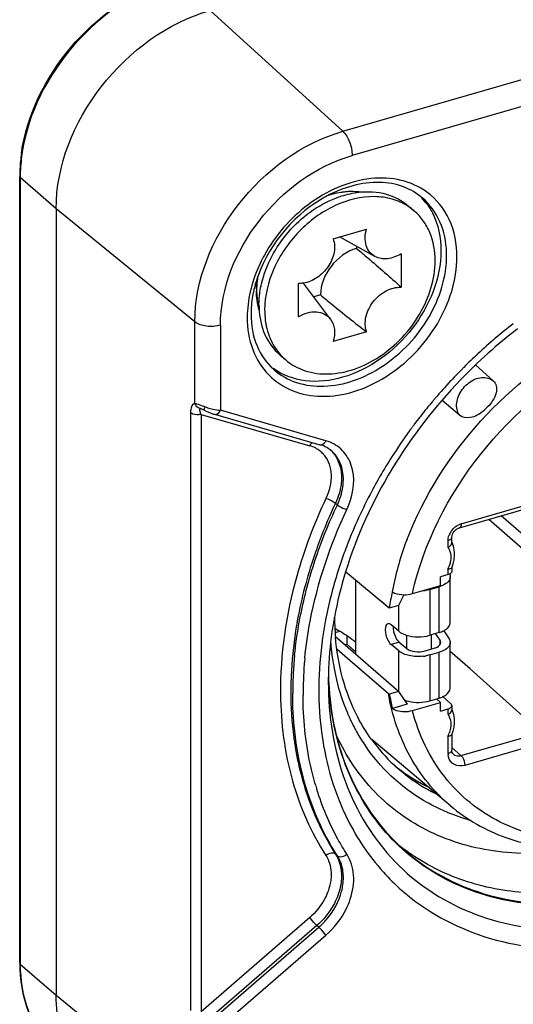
# Model space of a CAD drawing. Header units: millimetres. Extents: x 0 to 420, y 0 to 297.
# Tile 301 of 502: x 351.85 to 353.16, y 130.99 to 133.59. Entities that reach past the tile are written whole.
import ezdxf

# ---------------------------------------------------------------- set-up
doc = ezdxf.new("R2010")
doc.units = ezdxf.units.MM
doc.header["$LTSCALE"] = 23.1
doc.layers.get('0').update_dxf_attribs({"linetype": 'CONTINUOUS'})

msp = doc.modelspace()

# ---------------------------------------------------------------- linework, layer by layer
at = {"color": 7, "linetype": 'CONTINUOUS'}
for p, q in [((352.3556, 133.6135), (352.7062, 133.2939)), ((352.7062, 133.2939), (353.5772, 133.5454)), ((353.4826, 133.4467), (352.7306, 133.2296)), ((351.8522, 131.0953), (351.8522, 133.1738)), ((351.9485, 133.089), (351.8535, 133.1713)), ((351.8535, 133.1713), (351.8535, 131.0928)), ((352.8799, 133.0963), (352.8949, 133.0834)), ((352.3151, 132.7899), (351.9485, 133.089)), ((351.9485, 133.089), (351.9485, 131.0105)), ((352.6804, 133.0097), (352.769, 133.0353)), ((352.791, 132.9632), (352.6973, 133.0146)), ((352.7423, 132.9899), (352.7423, 132.9843)), ((352.8604, 132.9702), (352.8604, 132.8817)), ((352.9804, 132.9654), (352.9802, 132.9737)), ((352.589, 132.8034), (352.589, 132.8919)), ((352.6735, 132.7974), (352.6018, 132.8926)), ((352.647, 132.8615), (352.6291, 132.8563)), ((352.3151, 132.575), (352.3151, 132.7899)), ((352.3827, 132.7813), (352.3827, 132.5564)), ((352.769, 132.7639), (352.6804, 132.7383)), ((352.5395, 132.7033), (352.5545, 132.6903)), ((353.0567, 132.6762), (353.1034, 132.6346)), ((352.9581, 132.5975), (352.9568, 132.596)), ((352.9581, 132.5974), (352.9568, 132.596)), ((353.0144, 132.5431), (352.9682, 132.5823)), ((352.3042, 130.97), (352.3042, 132.5491)), ((352.3301, 132.5608), (352.3294, 132.5608)), ((352.3319, 132.5605), (352.3301, 132.5608)), ((352.3318, 132.5606), (352.3321, 132.5605)), ((352.3321, 132.5605), (352.333, 132.5601)), ((352.333, 132.5601), (352.3343, 132.5596)), ((352.3343, 132.5596), (352.3359, 132.5588)), ((352.3359, 132.5588), (352.3377, 132.558)), ((352.3377, 132.558), (352.3392, 132.5572)), ((352.3391, 132.5576), (352.3392, 132.5572)), ((352.3392, 132.5572), (352.345, 132.5543)), ((352.345, 132.5543), (352.3515, 132.5514)), ((352.3515, 132.5514), (352.3581, 132.5488)), ((352.3581, 132.5488), (352.3646, 132.5466)), ((352.6612, 132.476), (352.3827, 132.5564)), ((353.0186, 132.2563), (354.0379, 132.5506)), ((353.0876, 132.5643), (353.0811, 132.5581)), ((352.3313, 132.5457), (352.6189, 132.4626)), ((352.3313, 132.5457), (352.3313, 130.9666)), ((352.3646, 132.5466), (352.3672, 132.5458)), ((352.3672, 132.5458), (352.6457, 132.4654)), ((353.0142, 132.2458), (354.0335, 132.54)), ((352.6867, 132.311), (352.6917, 132.3067)), ((353.0918, 132.2682), (353.5399, 131.8791)), ((353.5722, 131.8884), (353.1241, 132.2775)), ((352.998, 132.2326), (353.0005, 132.2361)), ((353.0005, 132.2361), (353.0034, 132.2393)), ((353.0034, 132.2393), (353.0067, 132.242)), ((353.0067, 132.242), (353.0101, 132.2441)), ((353.0101, 132.2441), (353.0134, 132.2455)), ((353.0134, 132.2455), (353.0142, 132.2458)), ((352.8758, 132.2158), (352.872, 132.2058)), ((352.984, 132.1941), (352.984, 132.2117)), ((352.994, 132.2204), (352.9941, 132.2221)), ((352.994, 132.2064), (352.994, 132.2204)), ((352.9941, 132.2221), (352.9947, 132.2254)), ((352.9947, 132.2254), (352.996, 132.2289)), ((352.996, 132.2289), (352.998, 132.2326)), ((352.9872, 132.1369), (352.984, 132.1366)), ((352.984, 132.122), (352.984, 132.1366)), ((352.994, 132.1405), (352.994, 132.1306)), ((352.8287, 132.0338), (352.7134, 132.1296)), ((352.7395, 132.1079), (352.7395, 131.9136)), ((352.984, 132.122), (352.9645, 132.1164)), ((352.9645, 132.0934), (352.9645, 132.1164)), ((352.9879, 132.1235), (352.984, 132.122)), ((352.988, 132.1236), (352.9893, 132.1204)), ((352.99, 131.9948), (352.99, 132.116)), ((352.8898, 132.0718), (352.9645, 132.0934)), ((352.9359, 132.0829), (352.9604, 132.0902)), ((352.9359, 132.0829), (352.9359, 131.9617)), ((352.9604, 131.9689), (352.9604, 132.0902)), ((352.8157, 132.0445), (352.797, 132.0601)), ((352.8669, 132.069), (352.8529, 132.0408)), ((352.8287, 132.0338), (352.8157, 132.0445)), ((352.8529, 132.0408), (352.8287, 132.0338)), ((352.8537, 131.9723), (352.8537, 132.0408)), ((352.8537, 131.9723), (352.8334, 131.9895)), ((352.6858, 131.9695), (352.6977, 131.9729)), ((352.8529, 131.813), (352.6866, 131.9579)), ((352.717, 131.9606), (352.717, 131.9382)), ((352.8751, 131.9268), (352.8751, 131.9617)), ((352.9604, 131.9689), (352.9359, 131.9617)), ((352.9404, 131.9256), (352.9404, 131.9617)), ((352.963, 131.9485), (352.9513, 131.9662)), ((352.963, 131.9374), (352.963, 131.9485)), ((352.9726, 131.9738), (352.9869, 131.9522)), ((352.6909, 131.9247), (352.7243, 131.8959)), ((352.6909, 131.9247), (352.7243, 131.8959)), ((352.7112, 131.9365), (352.717, 131.9382)), ((352.717, 131.9382), (352.7396, 131.9182)), ((352.7269, 131.9294), (352.7395, 131.9182)), ((352.8549, 131.9439), (352.8334, 131.9376)), ((352.8537, 131.9204), (352.8334, 131.9376)), ((352.8549, 131.9439), (352.8751, 131.9268)), ((352.9232, 131.9205), (352.9477, 131.9277)), ((352.99, 131.8216), (352.99, 131.9428)), ((352.8537, 131.813), (352.8537, 131.9204)), ((352.9359, 131.9097), (352.9604, 131.917)), ((352.9359, 131.9097), (352.9359, 131.7885)), ((352.9604, 131.7957), (352.9604, 131.917)), ((353.0425, 131.8731), (352.99, 131.9185)), ((352.7243, 131.8959), (352.8263, 131.8081)), ((352.7243, 131.8959), (352.7324, 131.8889)), ((353.2297, 131.7048), (353.0425, 131.8731)), ((352.7876, 131.8414), (352.8263, 131.8081)), ((352.8289, 131.8061), (352.8263, 131.8081)), ((352.8529, 131.813), (352.8289, 131.8061)), ((352.8529, 131.813), (352.8762, 131.7794)), ((352.9359, 131.7885), (352.9604, 131.7957)), ((352.9645, 131.7844), (352.9539, 131.7938)), ((352.9914, 131.7808), (352.9705, 131.7996)), ((352.8762, 131.7794), (352.8369, 131.7681)), ((352.8898, 131.7629), (352.9645, 131.7844)), ((352.9645, 131.7614), (352.9645, 131.7844)), ((352.9645, 131.7614), (352.984, 131.767)), ((352.984, 131.7524), (352.984, 131.767)), ((352.994, 131.7758), (352.994, 131.7647)), ((352.9872, 131.6953), (352.984, 131.695)), ((352.984, 131.6492), (352.984, 131.695)), ((352.994, 131.6988), (352.994, 131.6579)), ((353.0182, 131.6437), (353.2297, 131.7048)), ((352.9902, 131.5113), (352.7824, 131.6865)), ((352.994, 131.6651), (353.0182, 131.6437)), ((353.2223, 131.6738), (353.0282, 131.6178)), ((352.985, 131.6406), (352.9842, 131.6458)), ((352.9941, 131.6556), (352.994, 131.6579)), ((352.995, 131.6519), (352.9941, 131.6556)), ((352.9964, 131.6491), (352.995, 131.6519)), ((352.998, 131.6474), (352.9964, 131.6491)), ((352.9978, 131.6473), (352.9979, 131.6472)), ((352.8527, 131.6086), (352.8522, 131.609)), ((352.8706, 131.5939), (352.8527, 131.6086)), ((352.6867, 131.3833), (352.6917, 131.3789)), ((352.8118, 131.3372), (352.8133, 131.3356)), ((352.8119, 131.3373), (352.8133, 131.3356)), ((352.6189, 131.2156), (352.3313, 130.9666)), ((352.6376, 131.1945), (352.3397, 130.9365)), ((352.6426, 131.1901), (352.6376, 131.1945)), ((352.3641, 130.949), (352.6426, 131.1901)), ((352.3827, 130.9278), (352.6612, 131.169)), ((351.8535, 131.0928), (351.9485, 131.0105)), ((351.9485, 131.0105), (352.3151, 130.7114))]:
    msp.add_line(p, q, dxfattribs=at)
for centre, radius, start, end in [((352.2969, 133.172), 0.4447, 171.7103, 177.2609), ((352.2926, 133.1699), 0.4391, 173.4678, 176.9528), ((352.2672, 133.1737), 0.415, 177.292, 179.9891), ((352.2699, 133.1711), 0.4164, 176.959, 179.6517), ((352.2584, 133.1713), 0.4049, 179.6626, 179.9998), ((352.7381, 132.9108), 0.2254, 106.1094, 108.2486), ((352.7896, 133.0008), 0.1713, 37.4941, 44.9283), ((352.7982, 132.9714), 0.1479, 56.8211, 57.7117), ((352.7987, 132.9722), 0.1471, 49.1241, 56.8228), ((352.7961, 132.7994), 0.3337, 160.2395, 166.7457), ((352.7783, 132.8039), 0.3154, 166.8031, 167.0383), ((352.6778, 132.8722), 0.2002, 178.5131, 179.9972), ((352.636, 132.8698), 0.1574, 192.9969, 194.3934), ((352.7055, 132.8348), 0.221, 179.9951, 182.1666), ((352.7328, 132.8017), 0.2793, 178.122, 179.9945), ((352.6327, 132.8689), 0.154, 194.3933, 196.0427), ((352.6347, 132.8665), 0.1565, 196.1806, 196.9763), ((353.992, 131.7047), 1.3658, 127.713, 132.8445), ((352.6507, 132.8013), 0.1469, 221.4041, 229.1018), ((354.0072, 131.6878), 1.3886, 132.8308, 134.9953), ((352.6203, 132.805), 0.1698, 233.3526, 234.5751), ((354.0132, 131.682), 1.3969, 135.9708, 137.0237), ((354.0097, 131.6853), 1.3921, 135.1401, 135.9708), ((354.008, 131.687), 1.3896, 134.9949, 135.1399), ((354.0167, 131.6787), 1.4018, 137.4893, 138.566), ((354.0153, 131.68), 1.3998, 137.0235, 137.4892), ((354.0176, 131.6779), 1.4029, 138.8158, 139.0454), ((354.0175, 131.678), 1.4027, 138.5658, 138.8158), ((354.0166, 131.6787), 1.4016, 139.9763, 141.0191), ((354.0174, 131.6781), 1.4027, 139.6554, 139.9764), ((354.0176, 131.6779), 1.4029, 139.5262, 139.6554), ((354.0176, 131.6779), 1.403, 139.1263, 139.5262), ((352.0988, 131.9451), 0.6663, 68.5792, 69.0852), ((352.3963, 132.7101), 0.1544, 249.4791, 252.1265), ((352.398, 132.7154), 0.1601, 252.1083, 254.6923), ((354.0142, 131.6807), 1.3986, 141.019, 142.0706), ((353.0067, 132.639), 0.11, 309.3269, 312.5899), ((354.0102, 131.6838), 1.3935, 142.2011, 143.1026), ((354.0123, 131.6822), 1.3961, 142.0709, 142.2013), ((354.0027, 131.6893), 1.3841, 143.5191, 147.086), ((354.008, 131.6855), 1.3907, 143.1029, 143.5223), ((352.6322, 132.3755), 0.1046, 67.2088, 73.9177), ((352.6334, 132.3783), 0.1016, 64.4642, 67.1867), ((352.5971, 132.3868), 0.0789, 62.5403, 73.9411), ((352.599, 132.3907), 0.0745, 50.9775, 62.5047), ((352.5997, 132.3918), 0.0733, 41.2305, 50.8858), ((352.6257, 132.3914), 0.0766, 49.1462, 59.964), ((352.6153, 132.3896), 0.0847, 44.5823, 46.9026), ((352.5989, 132.391), 0.0744, 39.1275, 41.2384), ((353.9841, 131.7014), 1.362, 147.0862, 149.7011), ((353.897, 131.7417), 1.3657, 154.7827, 159.3881), ((353.9074, 131.7364), 1.3492, 154.7906, 158.2379), ((353.0346, 132.2075), 0.0513, 147.8441, 153.5477), ((353.0376, 132.2056), 0.0549, 142.3783, 147.8647), ((353.0309, 132.2148), 0.0433, 106.4544, 112.8792), ((352.9774, 132.2346), 0.0238, 286.0742, 294.4035), ((353.0312, 132.2092), 0.0475, 153.5648, 159.6517), ((353.8613, 131.7604), 1.2256, 158.9484, 159.5565), ((353.6289, 131.9295), 0.8058, 159.9438, 169.4906), ((352.91, 132.1717), 0.0818, 334.6486, 340.5219), ((352.9127, 132.1707), 0.079, 340.5389, 342.5883), ((352.9015, 132.1797), 0.1002, 336.9215, 342.9832), ((353.7367, 131.8133), 1.0711, 162.8266, 169.4635), ((352.9751, 132.116), 0.0149, 357.5564, 0.1128), ((352.9061, 132.1903), 0.1114, 275.8493, 278.8459), ((352.9375, 132.168), 0.0812, 286.3801, 289.9346), ((353.6304, 131.9059), 0.8119, 167.8778, 170.9399), ((353.7033, 131.7978), 1.1357, 169.0509, 169.987), ((353.3683, 132.0137), 0.6842, 180.3735, 182.8655), ((353.6407, 131.8076), 1.0723, 170.298, 176.7164), ((353.6921, 131.7998), 1.1242, 169.988, 170.345), ((352.5025, 131.6392), 0.3867, 61.7269, 61.9917), ((353.3511, 132.0129), 0.6669, 182.8714, 183.9382), ((353.3431, 132.0124), 0.659, 183.9393, 184.4815), ((353.3392, 132.012), 0.655, 184.4818, 184.7436), ((353.3247, 131.9969), 0.6532, 184.9854, 190.2477), ((353.6253, 131.8049), 1.0519, 174.5644, 175.126), ((353.6315, 131.8043), 1.0581, 174.3448, 174.5648), ((353.6362, 131.8011), 1.0355, 174.4514, 174.772), ((352.7703, 131.9134), 0.0308, 179.6241, 183.0045), ((352.9062, 132.0166), 0.111, 276.2974, 278.8462), ((353.6031, 131.8066), 1.0296, 175.885, 176.5357), ((353.6147, 131.8058), 1.0412, 175.1257, 175.8848), ((353.5877, 131.8046), 0.9868, 175.3199, 180.0582), ((353.6292, 131.8017), 1.0285, 174.7717, 175.3486), ((353.2978, 131.9924), 0.6259, 190.2837, 190.5195), ((353.2846, 131.9898), 0.6125, 190.5089, 193.7898), ((353.5598, 131.8128), 0.9912, 176.9675, 179.9866), ((353.5871, 131.8116), 1.0186, 176.7684, 176.9804), ((353.5668, 131.8085), 0.9932, 176.7327, 179.9845), ((353.596, 131.8071), 1.0224, 176.5362, 176.7475), ((353.5356, 131.8387), 0.868, 178.5917, 179.9969), ((353.4774, 131.8783), 0.8098, 181.2971, 182.8177), ((353.4796, 131.8783), 0.812, 181.6632, 182.7885), ((353.471, 131.8779), 0.8034, 182.7899, 183.1133), ((353.4874, 131.8121), 0.9188, 179.9376, 187.5322), ((353.404, 131.9068), 0.5838, 189.9353, 193.75), ((352.9888, 131.7758), 0.00518, 352.0434, 14.0604), ((352.9366, 131.7372), 0.0644, 21.9934, 25.638), ((353.4308, 131.8056), 0.8619, 187.6016, 188.663), ((352.91, 131.73), 0.0818, 334.6472, 340.5219), ((352.9015, 131.7381), 0.1002, 336.9215, 342.982), ((353.1498, 131.9516), 0.4536, 215.8215, 227.1676), ((352.9774, 131.6721), 0.0239, 286.0765, 294.1199), ((353.034, 131.6505), 0.05, 181.493, 185.4126), ((353.118, 131.9564), 0.4366, 230.6573, 232.6561), ((353.1445, 131.9463), 0.4461, 227.2083, 229.1746), ((353.1328, 131.9733), 0.459, 230.8658, 232.4787), ((353.1608, 131.9349), 0.4756, 223.2835, 226.5329), ((353.1201, 131.9591), 0.44, 232.658, 235.6814), ((353.133, 131.9736), 0.4594, 232.479, 234.575), ((353.1336, 131.9744), 0.4604, 234.575, 235.3376), ((353.1577, 131.9631), 0.4677, 232.1341, 243.7264), ((353.1386, 131.9822), 0.4697, 235.368, 243.5645), ((353.1217, 131.9614), 0.4428, 235.6794, 236.5375), ((353.1258, 131.9679), 0.4505, 236.5608, 244.1262), ((353.3601, 131.7789), 0.7568, 196.4391, 197.0132), ((353.3565, 131.7778), 0.7531, 197.0134, 197.2428), ((353.1756, 131.9635), 0.5078, 247.5783, 247.8167), ((353.1807, 131.9768), 0.5221, 247.8495, 254.5979), ((353.2298, 131.8016), 0.5461, 224.231, 225.4427), ((353.2288, 131.8005), 0.5446, 225.4428, 226.3989), ((353.1937, 131.8308), 0.5432, 231.4467, 231.7815), ((353.224, 131.7999), 0.5397, 227.2166, 229.0851), ((353.1945, 131.832), 0.5446, 231.7822, 233.6122), ((353.2539, 131.7341), 0.5942, 222.1273, 228.6416), ((353.2517, 131.7318), 0.591, 228.653, 231.8671)]:
    msp.add_arc(centre, radius, start, end, dxfattribs=at)
for points, knots in [([(352.2419, 133.69), (352.1417, 133.6564), (351.963, 133.525), (351.8682, 133.3237), (351.8563, 133.2198)], [0, 0, 0, 0, 0.502673, 1, 1, 1, 1]), ([(351.8568, 133.2362), (351.8715, 133.3378), (351.9674, 133.5326), (352.1433, 133.6594), (352.2413, 133.6917)], [0, 0, 0, 0, 0.498811, 1, 1, 1, 1]), ([(351.9485, 133.089), (351.9485, 133.2035), (352.0433, 133.4347), (352.2429, 133.581), (352.3556, 133.6135)], [0, 0, 0, 0, 0.494087, 1, 1, 1, 1]), ([(352.3151, 132.7899), (352.3151, 132.9), (352.4061, 133.1221), (352.598, 133.2627), (352.7062, 133.2939)], [0, 0, 0, 0, 0.494087, 1, 1, 1, 1]), ([(352.7062, 133.2939), (352.7143, 133.2866), (352.7255, 133.265), (352.7306, 133.2419), (352.7306, 133.2296)], [0, 0, 0, 0, 0.470382, 1, 1, 1, 1]), ([(352.3827, 132.7813), (352.3827, 132.8792), (352.4637, 133.0767), (352.6343, 133.2018), (352.7306, 133.2296)], [0, 0, 0, 0, 0.494087, 1, 1, 1, 1]), ([(351.8535, 133.1713), (351.8531, 133.1716), (351.8525, 133.1723), (351.8522, 133.1733), (351.8522, 133.1738)], [0, 0, 0, 0, 0.537104, 1, 1, 1, 1]), ([(352.9283, 133.133), (352.9081, 133.1477), (352.8595, 133.1693), (352.7462, 133.1742), (352.6622, 133.1357), (352.6142, 133.0997)], [0, 0, 0, 0, 0.223069, 0.462584, 1, 1, 1, 1]), ([(352.917, 133.1172), (352.9021, 133.1301), (352.8659, 133.151), (352.7772, 133.1665), (352.707, 133.1457), (352.6647, 133.1232)], [0, 0, 0, 0, 0.22233, 0.459707, 1, 1, 1, 1]), ([(352.79, 133.1212), (352.7545, 133.1217), (352.6792, 133.1024), (352.5853, 133.0331), (352.5184, 132.9358), (352.4995, 132.8587), (352.4995, 132.8218)], [0, 0, 0, 0, 0.234335, 0.493286, 0.756196, 1, 1, 1, 1]), ([(352.7487, 133.1332), (352.742, 133.1341), (352.7137, 133.1358), (352.6851, 133.1304), (352.6647, 133.1235)], [0, 0, 0, 0, 0.237307, 1, 1, 1, 1]), ([(352.6756, 133.1273), (352.6823, 133.1292), (352.7084, 133.1354), (352.7359, 133.1365), (352.7554, 133.1335)], [0, 0, 0, 0, 0.261707, 1, 1, 1, 1]), ([(352.6876, 133.1175), (352.6926, 133.1194), (352.7124, 133.1264), (352.733, 133.131), (352.7485, 133.1328)], [0, 0, 0, 0, 0.257144, 1, 1, 1, 1]), ([(352.7485, 133.1328), (352.7724, 133.1355), (352.8201, 133.1332), (352.863, 133.111), (352.8799, 133.0963)], [0, 0, 0, 0, 0.51867, 1, 1, 1, 1]), ([(352.8772, 133.0965), (352.8646, 133.1044), (352.8362, 133.1169), (352.8056, 133.1209), (352.79, 133.1212)], [0, 0, 0, 0, 0.487585, 1, 1, 1, 1]), ([(353.0077, 132.9617), (353.0077, 132.9954), (352.9958, 133.0615), (352.9534, 133.1147), (352.9283, 133.133)], [0, 0, 0, 0, 0.520289, 1, 1, 1, 1]), ([(352.4911, 132.8906), (352.5026, 132.9407), (352.5535, 133.0351), (352.6396, 133.0989), (352.6876, 133.1175)], [0, 0, 0, 0, 0.499991, 1, 1, 1, 1]), ([(352.9802, 132.9738), (352.9793, 133.0014), (352.9688, 133.0553), (352.9364, 133.1003), (352.917, 133.1172)], [0, 0, 0, 0, 0.51859, 1, 1, 1, 1]), ([(352.9255, 133.1051), (352.9321, 133.0966), (352.9561, 133.0586), (352.9654, 133.0124), (352.9654, 132.9784)], [0, 0, 0, 0, 0.239274, 1, 1, 1, 1]), ([(352.9499, 132.9518), (352.9499, 132.9771), (352.9434, 133.0151), (352.9197, 133.0581), (352.9037, 133.0758), (352.8949, 133.0834)], [0, 0, 0, 0, 0.518318, 0.761979, 1, 1, 1, 1]), ([(352.791, 132.9632), (352.7855, 132.9662), (352.7755, 132.9746), (352.7665, 132.9925), (352.7641, 133.0136), (352.7667, 133.0281), (352.769, 133.0353)], [0, 0, 0, 0, 0.229498, 0.466171, 0.721774, 1, 1, 1, 1]), ([(352.6804, 133.0097), (352.6846, 132.9986), (352.6856, 132.9718), (352.6694, 132.9349), (352.6404, 132.9054), (352.6146, 132.8944), (352.6018, 132.8925)], [0, 0, 0, 0, 0.227, 0.484775, 0.751884, 1, 1, 1, 1]), ([(352.4987, 132.9665), (352.4948, 132.9594), (352.4803, 132.9311), (352.4692, 132.901), (352.4634, 132.8781)], [0, 0, 0, 0, 0.255246, 1, 1, 1, 1]), ([(352.5242, 132.6636), (352.5415, 132.6486), (352.5841, 132.625), (352.6587, 132.6161), (352.7377, 132.6321), (352.8411, 132.6846), (352.9433, 132.7934), (352.9804, 132.9094), (352.9804, 132.9654)], [0, 0, 0, 0, 0.104878, 0.216379, 0.337976, 0.4692, 0.743068, 1, 1, 1, 1]), ([(352.7423, 132.9843), (352.7159, 132.9767), (352.6692, 132.9424), (352.647, 132.8883), (352.647, 132.8615)], [0, 0, 0, 0, 0.505913, 1, 1, 1, 1]), ([(352.9654, 132.9784), (352.9654, 132.9053), (352.9049, 132.7578), (352.7775, 132.6643), (352.7056, 132.6436)], [0, 0, 0, 0, 0.494087, 1, 1, 1, 1]), ([(352.7423, 132.9843), (352.7522, 132.976), (352.7921, 132.9424), (352.8314, 132.9082), (352.8604, 132.8817)], [0, 0, 0, 0, 0.24752, 1, 1, 1, 1]), ([(352.8604, 132.9702), (352.8495, 132.9634), (352.8263, 132.9541), (352.8008, 132.9578), (352.791, 132.9632)], [0, 0, 0, 0, 0.535507, 1, 1, 1, 1]), ([(352.5105, 132.6498), (352.5279, 132.632), (352.5721, 132.6029), (352.6523, 132.5886), (352.7385, 132.6026), (352.8526, 132.6566), (352.9662, 132.7737), (353.0077, 132.9004), (353.0077, 132.9617)], [0, 0, 0, 0, 0.104781, 0.215355, 0.336045, 0.466894, 0.741638, 1, 1, 1, 1]), ([(352.5545, 132.6903), (352.5695, 132.6773), (352.6064, 132.6568), (352.6711, 132.6491), (352.7396, 132.663), (352.806, 132.6967), (352.8651, 132.7471), (352.9257, 132.8279), (352.9499, 132.9032), (352.9499, 132.9518)], [0, 0, 0, 0, 0.10469, 0.21599, 0.337371, 0.46836, 0.60546, 0.743529, 1, 1, 1, 1]), ([(352.4845, 132.8348), (352.4845, 132.8394), (352.4851, 132.8581), (352.4879, 132.8768), (352.4911, 132.8906)], [0, 0, 0, 0, 0.243861, 1, 1, 1, 1]), ([(352.6018, 132.8925), (352.6007, 132.8924), (352.5965, 132.8919), (352.5922, 132.8917), (352.589, 132.8919)], [0, 0, 0, 0, 0.255353, 1, 1, 1, 1]), ([(352.471, 132.8746), (352.4697, 132.8692), (352.4655, 132.848), (352.4634, 132.8264), (352.4634, 132.8104)], [0, 0, 0, 0, 0.257379, 1, 1, 1, 1]), ([(352.647, 132.8615), (352.6569, 132.8532), (352.697, 132.82), (352.7377, 132.7875), (352.769, 132.7639)], [0, 0, 0, 0, 0.247792, 1, 1, 1, 1]), ([(352.769, 132.7639), (352.7644, 132.7761), (352.7641, 132.8057), (352.7807, 132.8383), (352.8016, 132.8601), (352.8254, 132.8764), (352.8469, 132.8824), (352.8604, 132.8817)], [0, 0, 0, 0, 0.229925, 0.492177, 0.62798, 0.760469, 1, 1, 1, 1]), ([(352.4634, 132.8104), (352.4634, 132.7819), (352.4724, 132.7268), (352.5047, 132.6805), (352.5242, 132.6636)], [0, 0, 0, 0, 0.524994, 1, 1, 1, 1]), ([(352.4847, 132.8264), (352.4856, 132.8026), (352.4949, 132.7564), (352.5228, 132.7177), (352.5395, 132.7033)], [0, 0, 0, 0, 0.518352, 1, 1, 1, 1]), ([(352.4995, 132.8218), (352.4995, 132.819), (352.4997, 132.8078), (352.5008, 132.7967), (352.5021, 132.7884)], [0, 0, 0, 0, 0.254089, 1, 1, 1, 1]), ([(352.589, 132.8034), (352.5964, 132.808), (352.6117, 132.8151), (352.6359, 132.8182), (352.658, 132.8125), (352.6693, 132.8029), (352.6735, 132.7974)], [0, 0, 0, 0, 0.281703, 0.539416, 0.774577, 1, 1, 1, 1]), ([(352.3827, 132.7813), (352.3707, 132.7779), (352.3472, 132.7766), (352.3234, 132.7831), (352.3151, 132.7899)], [0, 0, 0, 0, 0.536444, 1, 1, 1, 1]), ([(352.4534, 132.8017), (352.4534, 132.7731), (352.462, 132.7172), (352.4919, 132.6687), (352.5105, 132.6498)], [0, 0, 0, 0, 0.519449, 1, 1, 1, 1]), ([(352.5021, 132.7884), (352.5026, 132.7853), (352.5049, 132.773), (352.5084, 132.7609), (352.5117, 132.7522)], [0, 0, 0, 0, 0.25483, 1, 1, 1, 1]), ([(352.6735, 132.7974), (352.6792, 132.7897), (352.6864, 132.7695), (352.6836, 132.7487), (352.6804, 132.7383)], [0, 0, 0, 0, 0.469288, 1, 1, 1, 1]), ([(353.1676, 132.7715), (353.1143, 132.7308), (352.917, 132.5544), (352.7714, 132.3182), (352.7133, 132.1296)], [0, 0, 0, 0, 0.253701, 1, 1, 1, 1]), ([(352.5117, 132.7522), (352.5134, 132.7478), (352.5208, 132.7305), (352.5313, 132.7146), (352.5405, 132.7041)], [0, 0, 0, 0, 0.255424, 1, 1, 1, 1]), ([(352.8758, 132.2158), (352.9206, 132.3302), (353.0548, 132.5421), (353.2523, 132.6969), (353.3613, 132.7521)], [0, 0, 0, 0, 0.50147, 1, 1, 1, 1]), ([(352.8898, 132.0718), (352.9199, 132.2049), (353.0486, 132.459), (353.2663, 132.6416), (353.3899, 132.7039)], [0, 0, 0, 0, 0.496445, 1, 1, 1, 1]), ([(352.7056, 132.6436), (352.6736, 132.6343), (352.6088, 132.6267), (352.5463, 132.6492), (352.5219, 132.6666)], [0, 0, 0, 0, 0.525466, 1, 1, 1, 1]), ([(353.0071, 132.5625), (353.0056, 132.5746), (353.0116, 132.601), (353.0365, 132.6306), (353.0706, 132.6467), (353.0953, 132.6411), (353.1034, 132.6346)], [0, 0, 0, 0, 0.252177, 0.528089, 0.784101, 1, 1, 1, 1]), ([(353.1034, 132.6346), (353.1074, 132.6311), (353.1135, 132.6204), (353.1114, 132.5931), (353.098, 132.575), (353.0876, 132.5643)], [0, 0, 0, 0, 0.202215, 0.431845, 1, 1, 1, 1]), ([(352.3042, 132.5491), (352.3042, 132.5523), (352.3046, 132.5613), (352.3088, 132.5737), (352.3151, 132.575)], [0, 0, 0, 0, 0.33241, 1, 1, 1, 1]), ([(352.3151, 132.575), (352.3165, 132.5747), (352.3238, 132.5727), (352.3309, 132.5698), (352.3366, 132.5676)], [0, 0, 0, 0, 0.188053, 1, 1, 1, 1]), ([(352.3313, 132.5457), (352.3242, 132.5436), (352.3142, 132.5438), (352.3057, 132.5479), (352.3042, 132.5491)], [0, 0, 0, 0, 0.793274, 1, 1, 1, 1]), ([(352.3313, 132.5457), (352.33, 132.5489), (352.3286, 132.5531), (352.3278, 132.5599), (352.3294, 132.5608)], [0, 0, 0, 0, 0.664477, 1, 1, 1, 1]), ([(352.3421, 132.5655), (352.3417, 132.5646), (352.3407, 132.562), (352.3393, 132.5595), (352.3391, 132.5576)], [0, 0, 0, 0, 0.344664, 1, 1, 1, 1]), ([(352.3558, 132.5611), (352.3581, 132.5604), (352.367, 132.5582), (352.376, 132.5568), (352.3827, 132.5564)], [0, 0, 0, 0, 0.266156, 1, 1, 1, 1]), ([(352.3672, 132.5459), (352.3686, 132.5455), (352.3754, 132.5455), (352.3804, 132.5517), (352.3827, 132.5564)], [0, 0, 0, 0, 0.209697, 1, 1, 1, 1]), ([(353.0764, 132.5539), (353.0667, 132.546), (353.0471, 132.5339), (353.0218, 132.5369), (353.0144, 132.5431)], [0, 0, 0, 0, 0.565893, 1, 1, 1, 1]), ([(352.6457, 132.4654), (352.647, 132.4651), (352.6539, 132.4651), (352.6589, 132.4713), (352.6612, 132.476)], [0, 0, 0, 0, 0.207464, 1, 1, 1, 1]), ([(352.7169, 132.2942), (352.732, 132.3262), (352.7428, 132.3813), (352.7155, 132.4435), (352.6907, 132.4635), (352.6772, 132.4699)], [0, 0, 0, 0, 0.537096, 0.772963, 1, 1, 1, 1]), ([(352.6757, 132.4491), (352.68, 132.4447), (352.6961, 132.4243), (352.7025, 132.3973), (352.7025, 132.3777)], [0, 0, 0, 0, 0.239413, 1, 1, 1, 1]), ([(352.7075, 132.3734), (352.7075, 132.388), (352.7028, 132.4165), (352.686, 132.4405), (352.6758, 132.4493)], [0, 0, 0, 0, 0.520071, 1, 1, 1, 1]), ([(352.6566, 132.438), (352.6682, 132.4237), (352.681, 132.3828), (352.6706, 132.3429), (352.6615, 132.3236)], [0, 0, 0, 0, 0.462637, 1, 1, 1, 1]), ([(352.7025, 132.3777), (352.7025, 132.3722), (352.7011, 132.3493), (352.6941, 132.3268), (352.6867, 132.311)], [0, 0, 0, 0, 0.239216, 1, 1, 1, 1]), ([(352.6917, 132.3067), (352.6942, 132.3121), (352.703, 132.3333), (352.7075, 132.3564), (352.7075, 132.3734)], [0, 0, 0, 0, 0.26133, 1, 1, 1, 1]), ([(352.8081, 132.3885), (352.7993, 132.3733), (352.7653, 132.3125), (352.7362, 132.2491), (352.7175, 132.2006)], [0, 0, 0, 0, 0.252794, 1, 1, 1, 1]), ([(352.6615, 132.3236), (352.6686, 132.3218), (352.6774, 132.3177), (352.6851, 132.3124), (352.6867, 132.311)], [0, 0, 0, 0, 0.782282, 1, 1, 1, 1]), ([(352.6056, 131.9012), (352.6088, 131.934), (352.6285, 132.0693), (352.6728, 132.2005), (352.7169, 132.2942)], [0, 0, 0, 0, 0.241787, 1, 1, 1, 1]), ([(352.6171, 132.1087), (352.6219, 132.1254), (352.6426, 132.1929), (352.669, 132.2586), (352.6917, 132.3067)], [0, 0, 0, 0, 0.246534, 1, 1, 1, 1]), ([(352.6917, 132.3067), (352.6932, 132.3054), (352.701, 132.3), (352.7098, 132.296), (352.7169, 132.2942)], [0, 0, 0, 0, 0.217718, 1, 1, 1, 1]), ([(352.6543, 132.2366), (352.647, 132.2182), (352.6199, 132.1455), (352.5993, 132.0703), (352.5883, 132.0135)], [0, 0, 0, 0, 0.254636, 1, 1, 1, 1]), ([(353.0186, 132.2563), (353.0186, 132.2551), (353.0184, 132.2514), (353.0167, 132.2465), (353.0142, 132.2458)], [0, 0, 0, 0, 0.318006, 1, 1, 1, 1]), ([(352.6187, 132.2225), (352.6058, 132.188), (352.5615, 132.0536), (352.5402, 131.911), (352.5413, 131.8062)], [0, 0, 0, 0, 0.26004, 1, 1, 1, 1]), ([(352.9939, 132.2204), (352.994, 132.218), (352.9912, 132.2149), (352.9882, 132.2133), (352.9872, 132.2129)], [0, 0, 0, 0, 0.69261, 1, 1, 1, 1]), ([(352.7129, 132.1884), (352.7077, 132.1744), (352.6882, 132.1189), (352.6727, 132.0618), (352.6638, 132.0188)], [0, 0, 0, 0, 0.253739, 1, 1, 1, 1]), ([(352.984, 132.1941), (352.9854, 132.1949), (352.9899, 132.1977), (352.994, 132.2026), (352.994, 132.2064)], [0, 0, 0, 0, 0.303281, 1, 1, 1, 1]), ([(352.984, 132.1941), (352.9856, 132.1916), (352.9914, 132.1803), (352.9921, 132.1668), (352.9905, 132.1573)], [0, 0, 0, 0, 0.235323, 1, 1, 1, 1]), ([(352.9974, 132.1504), (352.9988, 132.1552), (353.0031, 132.1737), (353.0007, 132.1941), (352.9947, 132.2067)], [0, 0, 0, 0, 0.262488, 1, 1, 1, 1]), ([(354.1668, 132.1315), (354.131, 131.973), (354.0028, 131.7463), (353.7528, 131.5366), (353.5381, 131.4355), (353.3194, 131.4054), (353.1183, 131.4536), (352.9624, 131.5797), (352.9062, 131.6998), (352.8898, 131.7629)], [0, 0, 0, 0, 0.275282, 0.415954, 0.549358, 0.671572, 0.783076, 0.889656, 1, 1, 1, 1]), ([(352.9937, 132.1405), (352.9931, 132.1389), (352.9904, 132.1376), (352.988, 132.1371), (352.9872, 132.1369)], [0, 0, 0, 0, 0.678186, 1, 1, 1, 1]), ([(352.994, 132.1306), (352.994, 132.1284), (352.9915, 132.1254), (352.9888, 132.1239), (352.9879, 132.1235)], [0, 0, 0, 0, 0.68725, 1, 1, 1, 1]), ([(352.9902, 131.5113), (353.0334, 131.4749), (353.1363, 131.4165), (353.315, 131.3861), (353.505, 131.4109), (353.7592, 131.5139), (354.0295, 131.7497), (354.1579, 132.0111), (354.1874, 132.1473)], [0, 0, 0, 0, 0.107205, 0.219107, 0.338623, 0.466237, 0.735427, 1, 1, 1, 1]), ([(352.5786, 131.9086), (352.5802, 131.9252), (352.5885, 131.9926), (352.6031, 132.0593), (352.6171, 132.1087)], [0, 0, 0, 0, 0.245423, 1, 1, 1, 1]), ([(352.9889, 132.1103), (352.9883, 132.109), (352.9851, 132.103), (352.9794, 132.0987), (352.9748, 132.0961)], [0, 0, 0, 0, 0.216584, 1, 1, 1, 1]), ([(352.8367, 132.0765), (352.8386, 132.0752), (352.848, 132.0706), (352.8587, 132.0692), (352.8669, 132.069)], [0, 0, 0, 0, 0.216438, 1, 1, 1, 1]), ([(352.6638, 132.0188), (352.6463, 131.9338), (352.6317, 131.7656), (352.6664, 131.5993), (352.6961, 131.525)], [0, 0, 0, 0, 0.520148, 1, 1, 1, 1]), ([(352.6836, 132.0092), (352.6813, 131.9967), (352.6732, 131.9473), (352.6688, 131.8973), (352.6678, 131.86)], [0, 0, 0, 0, 0.254904, 1, 1, 1, 1]), ([(352.6857, 131.9798), (352.6907, 131.9771), (352.7095, 131.9664), (352.7274, 131.954), (352.7395, 131.9437)], [0, 0, 0, 0, 0.264212, 1, 1, 1, 1]), ([(352.8249, 131.9923), (352.817, 131.99), (352.8177, 131.9683), (352.8231, 131.9515), (352.8294, 131.941), (352.8334, 131.9376)], [0, 0, 0, 0, 0.417722, 0.73506, 1, 1, 1, 1]), ([(352.9728, 131.9738), (352.9753, 131.9751), (352.9832, 131.9796), (352.99, 131.9884), (352.99, 131.9948)], [0, 0, 0, 0, 0.309067, 1, 1, 1, 1]), ([(352.782, 131.6861), (352.7684, 131.7049), (352.7176, 131.7876), (352.6925, 131.8846), (352.6864, 131.9579)], [0, 0, 0, 0, 0.239962, 1, 1, 1, 1]), ([(352.8537, 131.9723), (352.855, 131.9712), (352.861, 131.9668), (352.8681, 131.9638), (352.8737, 131.9621)], [0, 0, 0, 0, 0.222425, 1, 1, 1, 1]), ([(352.8751, 131.9268), (352.8809, 131.9218), (352.8979, 131.9171), (352.9146, 131.918), (352.9232, 131.9205)], [0, 0, 0, 0, 0.461486, 1, 1, 1, 1]), ([(352.9477, 131.9277), (352.9502, 131.9285), (352.9574, 131.9309), (352.965, 131.9375), (352.965, 131.9428)], [0, 0, 0, 0, 0.325955, 1, 1, 1, 1]), ([(352.99, 131.9428), (352.99, 131.9402), (352.9858, 131.9265), (352.971, 131.9201), (352.9604, 131.917)], [0, 0, 0, 0, 0.19448, 1, 1, 1, 1]), ([(352.9183, 131.9063), (352.9061, 131.9049), (352.8835, 131.9059), (352.8614, 131.9138), (352.8537, 131.9204)], [0, 0, 0, 0, 0.548921, 1, 1, 1, 1]), ([(352.6676, 131.8388), (352.6676, 131.7493), (352.694, 131.575), (352.7866, 131.4228), (352.8441, 131.3633)], [0, 0, 0, 0, 0.519327, 1, 1, 1, 1]), ([(352.6686, 131.8385), (352.6727, 131.7552), (352.7059, 131.5935), (352.8005, 131.4565), (352.8574, 131.4038)], [0, 0, 0, 0, 0.518358, 1, 1, 1, 1]), ([(352.8385, 131.4206), (352.7875, 131.473), (352.7036, 131.6044), (352.673, 131.756), (352.6688, 131.8342)], [0, 0, 0, 0, 0.482941, 1, 1, 1, 1]), ([(352.7317, 131.7284), (352.7272, 131.7375), (352.71, 131.7747), (352.6971, 131.8138), (352.6898, 131.8438)], [0, 0, 0, 0, 0.246038, 1, 1, 1, 1]), ([(352.9706, 131.7995), (352.9735, 131.8008), (352.9821, 131.8054), (352.99, 131.8147), (352.99, 131.8216)], [0, 0, 0, 0, 0.313003, 1, 1, 1, 1]), ([(352.5413, 131.8062), (352.5421, 131.7291), (352.5614, 131.5792), (352.6223, 131.44), (352.6615, 131.3793)], [0, 0, 0, 0, 0.516089, 1, 1, 1, 1]), ([(352.583, 131.6763), (352.5814, 131.6871), (352.5759, 131.7311), (352.5736, 131.7754), (352.5736, 131.8087)], [0, 0, 0, 0, 0.246397, 1, 1, 1, 1]), ([(352.6343, 131.5647), (352.6287, 131.5835), (352.6089, 131.6617), (352.601, 131.7426), (352.6009, 131.8036)], [0, 0, 0, 0, 0.243285, 1, 1, 1, 1]), ([(352.9902, 131.5113), (352.9474, 131.5474), (352.8733, 131.6389), (352.8365, 131.7501), (352.8263, 131.8081)], [0, 0, 0, 0, 0.487108, 1, 1, 1, 1]), ([(352.8369, 131.7681), (352.8402, 131.7659), (352.857, 131.7588), (352.8763, 131.759), (352.8898, 131.7629)], [0, 0, 0, 0, 0.221718, 1, 1, 1, 1]), ([(352.984, 131.767), (352.9853, 131.7674), (352.9893, 131.7688), (352.9935, 131.7721), (352.9939, 131.775)], [0, 0, 0, 0, 0.31751, 1, 1, 1, 1]), ([(352.984, 131.7524), (352.9854, 131.7532), (352.9899, 131.756), (352.994, 131.761), (352.994, 131.7647)], [0, 0, 0, 0, 0.303286, 1, 1, 1, 1]), ([(352.984, 131.7524), (352.9856, 131.7499), (352.9914, 131.7386), (352.9921, 131.7252), (352.9905, 131.7156)], [0, 0, 0, 0, 0.235323, 1, 1, 1, 1]), ([(352.9974, 131.7087), (352.9987, 131.7132), (353.0027, 131.7304), (353.0012, 131.7492), (352.9963, 131.7613)], [0, 0, 0, 0, 0.261459, 1, 1, 1, 1]), ([(352.8145, 131.6088), (352.7897, 131.6352), (352.7603, 131.6746), (352.7372, 131.7174), (352.7317, 131.7284)], [0, 0, 0, 0, 0.746404, 1, 1, 1, 1]), ([(353.3154, 131.3946), (353.2495, 131.384), (353.1187, 131.3796), (352.9337, 131.4316), (352.7822, 131.5404), (352.7139, 131.6432), (352.6888, 131.6984)], [0, 0, 0, 0, 0.267438, 0.516725, 0.75675, 1, 1, 1, 1]), ([(352.9937, 131.6988), (352.9931, 131.6972), (352.9904, 131.6959), (352.988, 131.6954), (352.9872, 131.6953)], [0, 0, 0, 0, 0.678168, 1, 1, 1, 1]), ([(352.5788, 131.6758), (352.5828, 131.6491), (352.6034, 131.5467), (352.6447, 131.4482), (352.6867, 131.3833)], [0, 0, 0, 0, 0.25922, 1, 1, 1, 1]), ([(352.6917, 131.3789), (352.6777, 131.4006), (352.6254, 131.4929), (352.5947, 131.5969), (352.583, 131.6763)], [0, 0, 0, 0, 0.242848, 1, 1, 1, 1]), ([(353.0282, 131.6178), (353.0192, 131.6154), (352.9989, 131.6152), (352.9868, 131.6322), (352.985, 131.6406)], [0, 0, 0, 0, 0.518536, 1, 1, 1, 1]), ([(352.9939, 131.6579), (352.994, 131.6555), (352.9911, 131.6523), (352.9881, 131.6508), (352.9871, 131.6504)], [0, 0, 0, 0, 0.692432, 1, 1, 1, 1]), ([(352.9981, 131.6474), (353.0019, 131.6441), (353.0095, 131.6419), (353.0164, 131.6432), (353.0182, 131.6437)], [0, 0, 0, 0, 0.72095, 1, 1, 1, 1]), ([(353.0182, 131.6437), (353.0197, 131.6424), (353.0254, 131.6348), (353.0282, 131.6252), (353.0282, 131.6178)], [0, 0, 0, 0, 0.207418, 1, 1, 1, 1]), ([(352.9819, 131.494), (352.9681, 131.4997), (352.9146, 131.5246), (352.8656, 131.5594), (352.8336, 131.5897)], [0, 0, 0, 0, 0.253086, 1, 1, 1, 1]), ([(352.7169, 131.383), (352.7085, 131.396), (352.6761, 131.4503), (352.6515, 131.5091), (352.6373, 131.5546)], [0, 0, 0, 0, 0.245838, 1, 1, 1, 1]), ([(352.6961, 131.525), (352.7031, 131.5075), (352.7333, 131.4402), (352.7751, 131.3781), (352.8118, 131.3372)], [0, 0, 0, 0, 0.255129, 1, 1, 1, 1]), ([(353.2711, 131.248), (353.1931, 131.2482), (353.0397, 131.2729), (352.9066, 131.3553), (352.8532, 131.4061)], [0, 0, 0, 0, 0.513937, 1, 1, 1, 1]), ([(352.6867, 131.3833), (352.6853, 131.3845), (352.6767, 131.3881), (352.6669, 131.3838), (352.6615, 131.3793)], [0, 0, 0, 0, 0.206277, 1, 1, 1, 1]), ([(352.6615, 131.3793), (352.6643, 131.3749), (352.6743, 131.3553), (352.6763, 131.3323), (352.6744, 131.3157)], [0, 0, 0, 0, 0.236478, 1, 1, 1, 1]), ([(352.6867, 131.3833), (352.6893, 131.3792), (352.6988, 131.3615), (352.7025, 131.341), (352.7025, 131.3257)], [0, 0, 0, 0, 0.239587, 1, 1, 1, 1]), ([(352.6917, 131.3789), (352.6931, 131.3777), (352.7017, 131.3742), (352.7115, 131.3784), (352.7169, 131.383)], [0, 0, 0, 0, 0.206277, 1, 1, 1, 1]), ([(352.7075, 131.3214), (352.7075, 131.3267), (352.7063, 131.3467), (352.6997, 131.3666), (352.6917, 131.3789)], [0, 0, 0, 0, 0.264226, 1, 1, 1, 1]), ([(352.7257, 131.2641), (352.7325, 131.2846), (352.7393, 131.3259), (352.7273, 131.3669), (352.7169, 131.383)], [0, 0, 0, 0, 0.529985, 1, 1, 1, 1]), ([(352.8706, 131.392), (352.9303, 131.3403), (353.0797, 131.2604), (353.247, 131.2471), (353.3313, 131.2537)], [0, 0, 0, 0, 0.482842, 1, 1, 1, 1]), ([(353.1817, 131.2818), (353.1252, 131.2863), (353.015, 131.3087), (352.9152, 131.3613), (352.8714, 131.3935)], [0, 0, 0, 0, 0.510735, 1, 1, 1, 1]), ([(352.8441, 131.3633), (352.8992, 131.3063), (353.0392, 131.2127), (353.2038, 131.1833), (353.2874, 131.182)], [0, 0, 0, 0, 0.486531, 1, 1, 1, 1]), ([(352.8868, 131.267), (352.9525, 131.2154), (353.1136, 131.1377), (353.3897, 131.1216), (353.6768, 131.1983), (353.8545, 131.3025), (353.9387, 131.3661)], [0, 0, 0, 0, 0.221759, 0.459657, 0.71997, 1, 1, 1, 1]), ([(352.6744, 131.3157), (352.6739, 131.3112), (352.6707, 131.2929), (352.6638, 131.2753), (352.6571, 131.2629)], [0, 0, 0, 0, 0.241323, 1, 1, 1, 1]), ([(352.6426, 131.1901), (352.6499, 131.1965), (352.6766, 131.2233), (352.6958, 131.258), (352.7028, 131.2853)], [0, 0, 0, 0, 0.255506, 1, 1, 1, 1]), ([(352.6612, 131.169), (352.6832, 131.188), (352.7079, 131.2195), (352.7227, 131.2552), (352.7257, 131.2641)], [0, 0, 0, 0, 0.75487, 1, 1, 1, 1]), ([(352.6376, 131.1945), (352.636, 131.1958), (352.6293, 131.2024), (352.6231, 131.2096), (352.6189, 131.2156)], [0, 0, 0, 0, 0.219179, 1, 1, 1, 1]), ([(352.6612, 131.169), (352.657, 131.175), (352.6508, 131.1822), (352.6441, 131.1888), (352.6426, 131.1901)], [0, 0, 0, 0, 0.780821, 1, 1, 1, 1]), ([(351.8522, 131.0953), (351.8522, 131.0522), (351.8654, 130.968), (351.9114, 130.8952), (351.9399, 130.867)], [0, 0, 0, 0, 0.518126, 1, 1, 1, 1]), ([(351.8522, 131.0953), (351.8522, 131.0949), (351.8525, 131.0939), (351.8531, 131.0931), (351.8535, 131.0928)], [0, 0, 0, 0, 0.462896, 1, 1, 1, 1]), ([(351.8535, 131.0928), (351.8535, 131.0506), (351.8662, 130.9684), (351.9104, 130.8969), (351.9378, 130.8691)], [0, 0, 0, 0, 0.519454, 1, 1, 1, 1]), ([(351.9701, 130.886), (351.9665, 130.8956), (351.9536, 130.9359), (351.9485, 130.9785), (351.9485, 131.0105)], [0, 0, 0, 0, 0.241996, 1, 1, 1, 1])]:
    msp.add_open_spline(points, degree=3, knots=knots, dxfattribs=at)
for points in [[(352.6647, 133.1232), (352.5825, 133.0796), (352.5134, 132.9998), (352.482, 132.9122)], [(352.6142, 133.0997), (352.5673, 133.0644), (352.527, 133.018), (352.4987, 132.9665)], [(352.4818, 132.9121), (352.4795, 132.8995), (352.4783, 132.8867), (352.4783, 132.8739)], [(352.4777, 132.8774), (352.478, 132.8883), (352.4792, 132.8992), (352.4811, 132.9099)], [(352.4634, 132.8781), (352.4578, 132.8562), (352.4543, 132.8335), (352.4536, 132.8109)], [(352.4844, 132.8229), (352.4798, 132.8388), (352.4776, 132.8556), (352.4776, 132.8722)], [(352.4783, 132.8739), (352.4783, 132.8606), (352.4796, 132.8473), (352.4826, 132.8344)], [(352.3232, 132.5635), (352.3193, 132.5662), (352.3164, 132.5705), (352.3151, 132.575)], [(352.3294, 132.5608), (352.3272, 132.5613), (352.325, 132.5622), (352.3232, 132.5635)], [(353.0114, 132.5482), (353.0092, 132.5526), (353.0078, 132.5576), (353.0071, 132.5625)], [(353.0144, 132.5431), (353.0133, 132.5447), (353.0121, 132.5464), (353.0116, 132.5483)], [(352.6189, 132.4626), (352.6205, 132.4659), (352.6228, 132.4691), (352.6258, 132.4712)], [(352.664, 132.4577), (352.6583, 132.461), (352.6521, 132.4636), (352.6457, 132.4654)], [(352.9941, 132.2391), (352.9993, 132.2458), (353.0063, 132.2514), (353.0141, 132.2547)], [(352.984, 132.2117), (352.984, 132.2165), (352.985, 132.2213), (352.9866, 132.2257)], [(352.9905, 132.1573), (352.99, 132.1538), (352.9891, 132.1504), (352.9881, 132.1471)], [(352.9899, 132.1154), (352.9899, 132.1137), (352.9895, 132.1119), (352.9889, 132.1103)], [(352.9893, 132.1204), (352.9897, 132.119), (352.99, 132.1175), (352.99, 132.116)], [(352.9359, 132.0829), (352.9317, 132.0817), (352.9275, 132.0808), (352.9232, 132.0801)], [(352.9748, 132.0961), (352.9717, 132.0944), (352.9685, 132.0929), (352.9652, 132.0917)], [(352.8669, 132.069), (352.8746, 132.0688), (352.8824, 132.0697), (352.8898, 132.0718)], [(352.8334, 131.9895), (352.8311, 131.9915), (352.8278, 131.9932), (352.8249, 131.9923)], [(352.8412, 131.9703), (352.8402, 131.9748), (352.8396, 131.9795), (352.8397, 131.9842)], [(352.8483, 131.9522), (352.845, 131.9578), (352.8427, 131.964), (352.8412, 131.9703)], [(352.8549, 131.9439), (352.8522, 131.9462), (352.8501, 131.9492), (352.8483, 131.9522)], [(352.8737, 131.9621), (352.8934, 131.9559), (352.916, 131.9558), (352.9359, 131.9617)], [(352.9604, 131.9689), (352.9647, 131.9702), (352.9688, 131.9718), (352.9728, 131.9738)], [(352.965, 131.9428), (352.965, 131.9448), (352.9642, 131.9469), (352.963, 131.9485)], [(352.9869, 131.9522), (352.9887, 131.9495), (352.99, 131.9461), (352.99, 131.9428)], [(352.9359, 131.9097), (352.9317, 131.9085), (352.9275, 131.9076), (352.9232, 131.9069)], [(352.9604, 131.7957), (352.9639, 131.7967), (352.9673, 131.798), (352.9706, 131.7995)], [(352.8681, 131.7908), (352.8717, 131.7894), (352.8755, 131.7883), (352.8793, 131.7873)], [(352.8793, 131.7873), (352.8976, 131.7829), (352.9178, 131.7832), (352.9359, 131.7885)], [(352.9938, 131.777), (352.9935, 131.7785), (352.9925, 131.7798), (352.9914, 131.7808)], [(352.9905, 131.7156), (352.9898, 131.7112), (352.9887, 131.7069), (352.9872, 131.7027)], [(352.7025, 131.3257), (352.7025, 131.3138), (352.7009, 131.3019), (352.698, 131.2904)], [(352.7028, 131.2853), (352.7058, 131.297), (352.7075, 131.3093), (352.7075, 131.3214)], [(352.698, 131.2904), (352.6942, 131.2755), (352.6883, 131.2611), (352.6809, 131.2477)], [(352.6571, 131.2629), (352.6474, 131.2451), (352.6342, 131.2289), (352.6189, 131.2156)], [(352.6809, 131.2477), (352.6697, 131.2277), (352.6548, 131.2094), (352.6376, 131.1945)]]:
    msp.add_open_spline(points, degree=3, dxfattribs=at)

doc.saveas('drawing.dxf')
